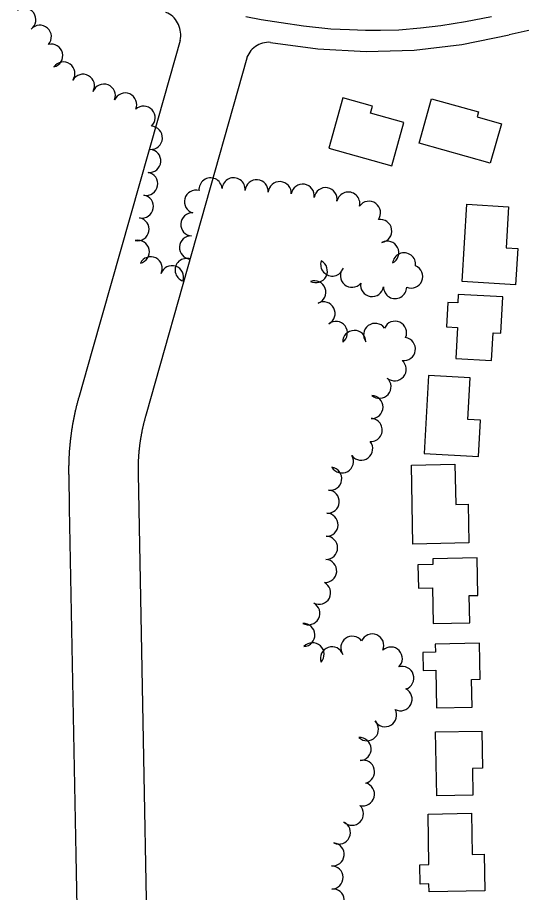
# Model space of a CAD drawing. Extents: x -25029 to 2274964, y -81170 to 687028.
# Drawn here: x -16130 to -15694, y -68364 to -67607 of the extents above; entities that cross this region are included whole.
import ezdxf

# ---------------------------------------------------------------- set-up
doc = ezdxf.new("R2010")
doc.units = 0
for name, color, linetype in [('81911BEA - RW_X_Fee_RW', 7, 'Continuous'), ('BLDG', 7, 'Continuous'), ('ROAD', 7, 'Continuous'), ('TREES', 7, 'Continuous')]:
    doc.layers.add(name, color=color, linetype=linetype)

msp = doc.modelspace()

# ---------------------------------------------------------------- linework, layer by layer
at = {"layer": '81911BEA - RW_X_Fee_RW'}
for points in [[(-15989.37, -67626.99), (-15989.16, -67625.22), (-15988.95, -67623.45), (-15988.91, -67621.73), (-15989.15, -67619.99), (-15989.34, -67618.27), (-15989.68, -67616.58), (-15990.17, -67614.91), (-15990.8, -67613.3), (-15991.57, -67611.75), (-15992.47, -67610.27), (-15993.49, -67608.87), (-15994.63, -67607.57), (-15995.88, -67606.37), (-15997.22, -67605.28), (-15998.66, -67604.32), (-16000.18, -67603.48), (-16001.76, -67602.77)], [(-15617.24, -67608.03), (-15646.82, -67610.98), (-15676.49, -67615.74), (-15705.2, -67622.07)], [(-15911.47, -67628.67), (-15870.29, -67634.42), (-15828.77, -67636.65), (-15787.22, -67635.33), (-15745.93, -67630.45), (-15705.2, -67622.07)], [(-15989.37, -67626.99), (-16008.45, -67694.19), (-16065.2, -67893.97)], [(-15911.47, -67628.67), (-15913.18, -67628.65), (-15914.89, -67628.75), (-15916.58, -67628.99), (-15918.25, -67629.37), (-15919.88, -67629.9), (-15921.46, -67630.57), (-15922.97, -67631.36), (-15924.41, -67632.28), (-15925.77, -67633.32), (-15927.04, -67634.48), (-15928.2, -67635.73), (-15929.25, -67637.08), (-15930.18, -67638.52), (-15930.99, -67640.03), (-15931.66, -67641.6), (-15931.91, -67642.42), (-15932.17, -67643.24)], [(-15931.91, -67642.42), (-16018.79, -67950.15), (-16019.35, -67952.11), (-16019.52, -67952.73), (-16019.69, -67953.35), (-16019.86, -67953.98), (-16020.03, -67954.6), (-16020.2, -67955.22), (-16020.36, -67955.84), (-16020.52, -67956.47), (-16020.68, -67957.09), (-16020.84, -67957.72), (-16020.99, -67958.34), (-16021.14, -67958.97), (-16021.29, -67959.6), (-16021.44, -67960.22), (-16021.58, -67960.85), (-16021.72, -67961.48), (-16021.86, -67962.11), (-16022, -67962.74), (-16022.13, -67963.37), (-16022.27, -67964), (-16022.4, -67964.63), (-16022.52, -67965.26), (-16022.65, -67965.89), (-16022.77, -67966.53), (-16022.89, -67967.16), (-16023.01, -67967.79), (-16023.12, -67968.43), (-16023.24, -67969.06), (-16023.35, -67969.7), (-16023.46, -67970.33), (-16023.56, -67970.97), (-16023.66, -67971.6), (-16023.77, -67972.24), (-16023.86, -67972.87), (-16023.96, -67973.51), (-16024.05, -67974.15), (-16024.15, -67974.79), (-16024.23, -67975.43), (-16024.32, -67976.06), (-16024.41, -67976.7), (-16024.49, -67977.34), (-16024.57, -67977.98), (-16024.64, -67978.62), (-16024.72, -67979.26), (-16024.79, -67979.9), (-16024.86, -67980.54), (-16024.93, -67981.18), (-16024.99, -67981.82), (-16025.05, -67982.46), (-16025.11, -67983.11), (-16025.17, -67983.75), (-16025.22, -67984.39), (-16025.28, -67985.03), (-16025.33, -67985.67), (-16025.37, -67986.32), (-16025.42, -67986.96), (-16025.46, -67987.6), (-16025.5, -67988.24), (-16025.54, -67988.89), (-16025.58, -67989.53), (-16025.61, -67990.17), (-16025.64, -67990.82), (-16025.67, -67991.46), (-16025.69, -67992.11), (-16025.72, -67992.75), (-16025.74, -67993.39), (-16025.76, -67994.04), (-16025.77, -67994.68), (-16025.79, -67995.33), (-16025.8, -67995.97), (-16025.81, -67996.61), (-16025.81, -67997.26), (-16025.82, -67997.9), (-16025.82, -67998.55), (-16025.82, -67999.19), (-16025.81, -67999.84), (-16025.81, -68000.48), (-16025.8, -68001.12), (-16025.79, -68001.77), (-16013.93, -68630.75)], [(-16065.2, -67893.97), (-16077.06, -67935.72), (-16077.06, -67935.72)], [(-16077.06, -67935.72), (-16077.26, -67936.43), (-16077.46, -67937.15), (-16077.66, -67937.86), (-16077.85, -67938.58), (-16078.04, -67939.3), (-16078.23, -67940.02), (-16078.42, -67940.73), (-16078.61, -67941.45), (-16078.79, -67942.17), (-16078.97, -67942.89), (-16079.15, -67943.61), (-16079.33, -67944.33), (-16079.5, -67945.06), (-16079.67, -67945.78), (-16079.84, -67946.5), (-16080.01, -67947.22), (-16080.17, -67947.95), (-16080.33, -67948.67), (-16080.49, -67949.4), (-16080.65, -67950.12), (-16080.81, -67950.85), (-16080.96, -67951.57), (-16081.11, -67952.3), (-16081.26, -67953.03), (-16081.4, -67953.76), (-16081.55, -67954.48), (-16081.69, -67955.21), (-16081.83, -67955.94), (-16081.96, -67956.67), (-16082.1, -67957.4), (-16082.23, -67958.13), (-16082.36, -67958.86), (-16082.48, -67959.6), (-16082.61, -67960.33), (-16082.73, -67961.06), (-16082.85, -67961.79), (-16082.97, -67962.53), (-16083.08, -67963.26), (-16083.2, -67964), (-16083.31, -67964.73), (-16083.42, -67965.47), (-16083.52, -67966.21), (-16083.63, -67966.95), (-16083.73, -67967.68), (-16083.83, -67968.42), (-16083.92, -67969.16), (-16084.02, -67969.9), (-16084.11, -67970.64), (-16084.2, -67971.38), (-16084.28, -67972.12), (-16084.37, -67972.86), (-16084.45, -67973.6), (-16084.53, -67974.34), (-16084.61, -67975.08), (-16084.68, -67975.82), (-16084.76, -67976.56), (-16084.83, -67977.3), (-16084.89, -67978.05), (-16084.96, -67978.79), (-16085.02, -67979.53), (-16085.08, -67980.27), (-16085.14, -67981.01), (-16085.2, -67981.76), (-16085.25, -67982.5), (-16085.3, -67983.24), (-16085.35, -67983.99), (-16085.39, -67984.73), (-16085.44, -67985.47), (-16085.48, -67986.22), (-16085.52, -67986.96), (-16085.55, -67987.71), (-16085.59, -67988.45), (-16085.62, -67989.19), (-16085.65, -67989.94), (-16085.68, -67990.68), (-16085.7, -67991.43), (-16085.72, -67992.17), (-16085.74, -67992.92), (-16085.76, -67993.66), (-16085.77, -67994.41), (-16085.78, -67995.15), (-16085.79, -67995.9), (-16085.8, -67996.64), (-16085.81, -67997.38), (-16085.81, -67998.13), (-16085.81, -67998.87), (-16085.81, -67999.62), (-16085.8, -68000.36), (-16085.8, -68001.11), (-16085.79, -68001.85), (-16085.77, -68002.6), (-16085.77, -68002.9), (-16085.23, -68031.52)], [(-16085.23, -68031.52), (-16079.58, -68331.44), (-16075.34, -68556.38)]]:
    msp.add_lwpolyline(points, dxfattribs=at)
at = {"layer": 'BLDG'}
for points in [[(-15806.55, -67735.34), (-15796.09, -67697.88), (-15825, -67689.8), (-15823.32, -67683.79), (-15848.71, -67676.7), (-15860.85, -67720.18)], [(-15772.16, -67677.42), (-15731.6, -67688.79), (-15732.82, -67693.13), (-15711.78, -67699.03), (-15721.36, -67733.17), (-15782.95, -67715.89)], [(-15705.53, -67770.9), (-15707.7, -67806.31), (-15697.61, -67806.93), (-15699.54, -67838.38), (-15745.72, -67835.55), (-15741.62, -67768.69)], [(-15749.11, -67846.8), (-15749.49, -67854.07), (-15758.02, -67853.61), (-15759.14, -67874.66), (-15749.69, -67875.16), (-15751.12, -67902.08), (-15720.29, -67903.72), (-15719.02, -67879.87), (-15712.16, -67880.24), (-15710.49, -67848.85)], [(-15731.64, -67986.8), (-15729.95, -67955.52), (-15740.72, -67954.94), (-15738.76, -67918.86), (-15774.88, -67916.9), (-15778.54, -67984.25)], [(-15751.94, -67993.54), (-15751.26, -68028.4), (-15740.64, -68028.19), (-15739.99, -68061.59), (-15788.29, -68062.53), (-15789.61, -67994.26)], [(-15771, -68075.32), (-15770.91, -68080.26), (-15783.9, -68080.51), (-15783.51, -68100.75), (-15771.33, -68100.52), (-15770.73, -68131.34), (-15739.07, -68130.73), (-15739.53, -68107.1), (-15732.22, -68106.96), (-15732.85, -68074.58)], [(-15768.99, -68149.12), (-15768.86, -68156.09), (-15779.65, -68156.3), (-15779.35, -68171.85), (-15768.57, -68171.65), (-15767.94, -68204.19), (-15737.09, -68203.59), (-15737.56, -68179.54), (-15730.24, -68179.4), (-15730.84, -68148.38)], [(-15728.64, -68224.24), (-15728.02, -68256.4), (-15736.81, -68256.57), (-15736.36, -68279.68), (-15767.51, -68280.28), (-15768.59, -68225.01)], [(-15737.73, -68295.34), (-15737.04, -68330.94), (-15726.6, -68330.73), (-15725.98, -68362.44), (-15774.24, -68363.38), (-15774.38, -68356.4), (-15781.86, -68356.54), (-15782.18, -68339.95), (-15774.35, -68339.8), (-15775.2, -68296.07)]]:
    msp.add_lwpolyline(points, close=True, dxfattribs=at)
at = {"layer": 'ROAD'}
msp.add_lwpolyline([(-15932.79, -67606.31), (-15919.26, -67608.98), (-15902.06, -67611.59), (-15882.67, -67614.37), (-15859.11, -67617.11), (-15843, -67617.67), (-15829.23, -67618.06), (-15816.34, -67618.08), (-15800.3, -67617.98), (-15781.76, -67616.07), (-15764.02, -67614.07), (-15742.9, -67610.71), (-15720.38, -67606.34)], dxfattribs=at)
at = {"layer": 'TREES'}
for centre, start, end in [((-16124.11, -67609.17), 305.99443, 125.99443), ((-16110.7, -67623.84), 318.83265, 138.83265), ((-16100.85, -67640.15), 283.45023, 103.45023), ((-16090.34, -67655.63), 324.8876, 144.8876), ((-16073.43, -67666.26), 330.80829, 150.80829), ((-16055.39, -67674.77), 338.65692, 158.65692), ((-16036.93, -67682.46), 336.12196, 156.12196), ((-16021.03, -67693.88), 312.49213, 132.49213), ((-16014.74, -67711.25), 267.32983, 87.32983), ((-16016.07, -67731.2), 265.03944, 85.03944), ((-16018.81, -67750.98), 259.21175, 79.21175), ((-15943.23, -67755.8), 355.07502, 175.07502), ((-15963.15, -67755.9), 5.51336, 185.51336), ((-15923.31, -67757.51), 355.07749, 175.07749), ((-15903.37, -67759.09), 355.90118, 175.90118), ((-15883.5, -67761.26), 351.64183, 171.64183), ((-16022.55, -67770.63), 259.21175, 79.21175), ((-15975.74, -67766.51), 74.69893, 254.69893), ((-15863.74, -67764.32), 350.73074, 170.73074), ((-15844.11, -67768.11), 347.43341, 167.43341), ((-15826.23, -67776.12), 324.31226, 144.31226), ((-16026.29, -67790.28), 259.21175, 79.21175), ((-15978.94, -67786.14), 86.79792, 266.79792), ((-15816.54, -67791.83), 278.98099, 98.98099), ((-15980.06, -67806.1), 86.79792, 266.79792), ((-16026, -67809.86), 282.52878, 102.52878), ((-15810.41, -67810.6), 297.22945, 117.22945), ((-15795.91, -67820.72), 352.91084, 172.91084), ((-16014.88, -67824.08), 333.52012, 153.52012), ((-15983.81, -67825.56), 71.35315, 251.35315), ((-15872.16, -67826.52), 242.23074, 62.23074), ((-15858, -67820.79), 161.82375, 341.82375), ((-15996.47, -67831.79), 341.03983, 161.03983), ((-15840.93, -67830.46), 139.11494, 319.11494), ((-15789.8, -67831.2), 247.54559, 67.54559), ((-15873.46, -67844.79), 289.57101, 109.57101), ((-15823.5, -67838.57), 170.984, 350.984), ((-15803.62, -67840.29), 179.13789, 359.13789), ((-15865.51, -67863.09), 297.41567, 117.41567), ((-15854.9, -67879.96), 306.92388, 126.92388), ((-15820.85, -67881.67), 36.3999, 216.3999), ((-15803.68, -67879.85), 335.73241, 155.73241), ((-15838.89, -67887.78), 1.00914, 181.00914), ((-15796.07, -67893.84), 261.3162, 81.3162), ((-15804.04, -67911.37), 229.8177, 49.8177), ((-15817.12, -67926.49), 228.44268, 48.44268), ((-15824.07, -67943.97), 268.16871, 88.16871), ((-15824.73, -67963.96), 268.0999, 88.0999), ((-15833, -67980.03), 217.43886, 37.43886), ((-15849.6, -67991.1), 209.9551, 29.9551), ((-15859.73, -68005.99), 261.56338, 81.56338), ((-15861.91, -68025.86), 265.9479, 85.9479), ((-15862.91, -68045.83), 268.2778, 88.2778), ((-15863.33, -68065.82), 269.32801, 89.32801), ((-15864.12, -68085.8), 266.15521, 86.15521), ((-15869.35, -68104.68), 242.86305, 62.86305), ((-15878.66, -68122.38), 241.65233, 61.65233), ((-15882.9, -68141.16), 272.92209, 92.92209), ((-15840.66, -68152.24), 36.00522, 216.00522), ((-15823.39, -68150.33), 336.64094, 156.64094), ((-15875.02, -68157.91), 317.47039, 137.47039), ((-15858.2, -68161.4), 19.11102, 199.11102), ((-15807.36, -68161.58), 313.27389, 133.27389), ((-15797.4, -68178.36), 288.08369, 108.08369), ((-15798.98, -68196.7), 242.03021, 62.03021), ((-15812.34, -68210.53), 209.9875, 29.9875), ((-15827.98, -68222.69), 225.73659, 45.73659), ((-15834.34, -68239.83), 273.56078, 93.56078), ((-15831.33, -68259.52), 283.81036, 103.81036), ((-15831.47, -68278.91), 255.34941, 75.34941), ((-15840.97, -68295.75), 225.8026, 45.8026), ((-15852.25, -68311.95), 244.46171, 64.46171), ((-15857.65, -68330.91), 263.73791, 83.73791), ((-15858.56, -68350.85), 271.06265, 91.06265), ((-15857.5, -68370.81), 275.00241, 95.00241)]:
    msp.add_arc(centre, 10, start, end, dxfattribs=at)

doc.saveas('drawing.dxf')
